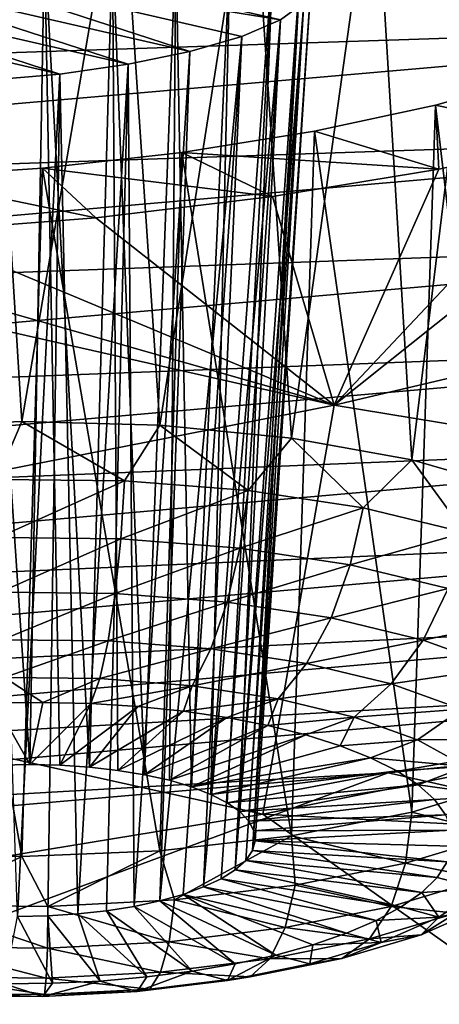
# Model space of a CAD drawing. Header units: metres. Extents: x -92 to 264, y -100 to 50.
# Tile 458 of 656: x 216.156 to 217.062, y -25.714 to -23.588. Entities that reach past the tile are written whole.
import ezdxf

# ---------------------------------------------------------------- set-up
doc = ezdxf.new("R2010")
doc.units = ezdxf.units.M
doc.layers.add('solid_21062050_01', color=7, linetype='CONTINUOUS')

msp = doc.modelspace()

# ---------------------------------------------------------------- linework, layer by layer
at = {"layer": 'solid_21062050_01'}
for points in [[(216.374222, -23.207521, 188.328323), (216.656128, -23.200069, 188.403137), (216.45813, -24.463306, 187.999893)], [(216.656128, -23.200069, 188.403137), (216.742798, -24.491451, 188.088058), (216.45813, -24.463306, 187.999893)], [(216.656128, -23.200069, 188.403137), (216.921814, -23.205929, 188.529556), (216.742798, -24.491451, 188.088058)], [(216.921814, -23.205929, 188.529556), (217.002014, -24.538549, 188.230148), (216.742798, -24.491451, 188.088058)], [(216.921814, -23.205929, 188.529556), (217.162949, -23.225359, 188.705688), (217.002014, -24.538549, 188.230148)], [(216.084091, -23.227999, 188.306793), (216.374222, -23.207521, 188.328323), (216.160446, -24.455345, 187.969528)], [(216.374222, -23.207521, 188.328323), (216.45813, -24.463306, 187.999893), (216.160446, -24.455345, 187.969528)], [(217.162949, -23.225359, 188.705688), (217.224442, -24.602543, 188.419952), (217.002014, -24.538549, 188.230148)], [(216.084091, -23.227999, 188.306793), (216.160446, -24.455345, 187.969528), (215.862747, -24.467913, 187.99826)], [(213.693451, -23.740343, 231.967728), (218.146545, -23.352377, 230.884964), (213.652267, -23.516634, 231.849091)], [(218.190247, -23.591427, 230.955368), (218.146545, -23.352377, 230.884964), (213.693451, -23.740343, 231.967728)], [(216.718658, -23.588627, 190.087555), (215.913193, -23.458868, 189.216705), (216.05867, -23.437929, 189.181549)], [(216.209076, -23.42465, 189.181412), (216.05867, -23.437929, 189.181549), (216.177261, -25.195951, 188.698914)], [(216.05867, -23.437929, 189.181549), (216.111923, -25.1973, 188.701157), (216.177261, -25.195951, 188.698914)], [(216.718658, -23.588627, 190.087555), (216.05867, -23.437929, 189.181549), (216.769379, -23.55183, 189.947296)], [(216.209076, -23.42465, 189.181412), (216.177261, -25.195951, 188.698914), (216.242386, -25.197412, 188.704742)], [(216.356277, -23.419704, 189.216187), (216.209076, -23.42465, 189.181412), (216.306168, -25.201653, 188.718552)], [(216.209076, -23.42465, 189.181412), (216.242386, -25.197412, 188.704742), (216.306168, -25.201653, 188.718552)], [(216.356277, -23.419704, 189.216187), (216.306168, -25.201653, 188.718552), (216.367523, -25.208605, 188.740097)], [(216.356277, -23.419704, 189.216187), (216.367523, -25.208605, 188.740097), (216.4254, -25.218147, 188.769028)], [(216.492538, -23.423424, 189.284302), (216.356277, -23.419704, 189.216187), (216.4254, -25.218147, 188.769028)], [(216.492538, -23.423424, 189.284302), (216.4254, -25.218147, 188.769028), (216.478806, -25.230118, 188.804825)], [(216.492538, -23.423424, 189.284302), (216.478806, -25.230118, 188.804825), (216.52684, -25.244312, 188.846909)], [(216.610291, -23.43578, 189.382843), (216.492538, -23.423424, 189.284302), (216.52684, -25.244312, 188.846909)], [(216.610291, -23.43578, 189.382843), (216.52684, -25.244312, 188.846909), (216.568665, -25.260489, 188.894516)], [(216.70195, -23.456249, 189.506714), (216.610291, -23.43578, 189.382843), (216.568665, -25.260489, 188.894516)], [(215.913193, -23.458868, 189.216705), (216.523117, -23.657024, 190.30928), (215.781021, -23.48633, 189.285156)], [(216.634918, -23.624372, 190.210526), (216.523117, -23.657024, 190.30928), (215.913193, -23.458868, 189.216705)], [(216.634918, -23.624372, 190.210526), (215.913193, -23.458868, 189.216705), (216.718658, -23.588627, 190.087555)], [(216.70195, -23.456249, 189.506714), (216.568665, -25.260489, 188.894516), (216.603561, -25.278368, 188.946869)], [(216.70195, -23.456249, 189.506714), (216.603561, -25.278368, 188.946869), (216.630936, -25.297646, 189.003067)], [(216.761017, -23.483595, 189.647934), (216.70195, -23.456249, 189.506714), (216.630936, -25.297646, 189.003067)], [(215.669907, -23.518761, 189.383102), (215.781021, -23.48633, 189.285156), (216.389648, -23.684732, 190.378189)], [(216.389648, -23.684732, 190.378189), (215.781021, -23.48633, 189.285156), (216.523117, -23.657024, 190.30928)], [(216.761017, -23.483595, 189.647934), (216.630936, -25.297646, 189.003067), (216.65033, -25.317987, 189.062119)], [(216.761017, -23.483595, 189.647934), (216.65033, -25.317987, 189.062119), (216.661392, -25.339048, 189.123032)], [(216.783875, -23.516115, 189.797821), (216.761017, -23.483595, 189.647934), (216.661392, -25.339048, 189.123032)], [(215.669907, -23.518761, 189.383102), (216.242157, -23.705887, 190.413239), (215.586716, -23.554148, 189.504456)], [(215.669907, -23.518761, 189.383102), (216.389648, -23.684732, 190.378189), (216.242157, -23.705887, 190.413239)], [(216.783875, -23.516115, 189.797821), (216.663956, -25.36047, 189.184784), (216.657974, -25.381882, 189.246277)], [(216.769379, -23.55183, 189.947296), (216.783875, -23.516115, 189.797821), (216.657974, -25.381882, 189.246277)], [(216.783875, -23.516115, 189.797821), (216.661392, -25.339048, 189.123032), (216.663956, -25.36047, 189.184784)], [(215.586716, -23.554148, 189.504456), (216.242157, -23.705887, 190.413239), (216.089081, -23.719233, 190.412231)], [(216.769379, -23.55183, 189.947296), (216.643539, -25.402922, 189.306488), (216.620895, -25.423227, 189.364395)], [(216.718658, -23.588627, 190.087555), (216.769379, -23.55183, 189.947296), (216.620895, -25.423227, 189.364395)], [(216.769379, -23.55183, 189.947296), (216.657974, -25.381882, 189.246277), (216.643539, -25.402922, 189.306488)], [(216.718658, -23.588627, 190.087555), (216.590454, -25.442453, 189.418991), (216.552704, -25.460268, 189.469345)], [(216.634918, -23.624372, 190.210526), (216.718658, -23.588627, 190.087555), (216.552704, -25.460268, 189.469345)], [(216.718658, -23.588627, 190.087555), (216.620895, -25.423227, 189.364395), (216.590454, -25.442453, 189.418991)], [(213.726517, -23.980997, 232.040955), (218.190247, -23.591427, 230.955368), (213.693451, -23.740343, 231.967728)], [(218.220963, -23.829332, 230.97966), (218.190247, -23.591427, 230.955368), (213.726517, -23.980997, 232.040955)], [(216.634918, -23.624372, 190.210526), (216.458023, -25.490482, 189.553955), (216.523117, -23.657024, 190.30928)], [(216.634918, -23.624372, 190.210526), (216.508301, -25.47637, 189.514587), (216.458023, -25.490482, 189.553955)], [(216.634918, -23.624372, 190.210526), (216.552704, -25.460268, 189.469345), (216.508301, -25.47637, 189.514587)], [(216.389648, -23.684732, 190.378189), (216.523117, -23.657024, 190.30928), (216.402695, -25.502361, 189.586777)], [(216.402695, -25.502361, 189.586777), (216.523117, -23.657024, 190.30928), (216.458023, -25.490482, 189.553955)], [(216.242157, -23.705887, 190.413239), (216.389648, -23.684732, 190.378189), (216.280838, -25.51865, 189.63063)], [(216.389648, -23.684732, 190.378189), (216.343292, -25.511805, 189.612488), (216.280838, -25.51865, 189.63063)], [(216.389648, -23.684732, 190.378189), (216.402695, -25.502361, 189.586777), (216.343292, -25.511805, 189.612488)], [(216.089081, -23.719233, 190.412231), (216.242157, -23.705887, 190.413239), (216.151031, -25.52413, 189.643173)], [(216.242157, -23.705887, 190.413239), (216.216385, -25.522783, 189.640915), (216.151031, -25.52413, 189.643173)], [(216.242157, -23.705887, 190.413239), (216.280838, -25.51865, 189.63063), (216.216385, -25.522783, 189.640915)], [(217.279709, -23.709044, 190.852386), (217.379272, -23.841797, 191.495209), (217.053482, -23.77305, 191.043365)], [(217.279709, -23.709044, 190.852386), (217.053482, -23.77305, 191.043365), (217.22435, -25.231215, 190.230057)], [(216.792053, -23.829058, 191.18573), (217.053482, -23.77305, 191.043365), (217.060547, -23.911011, 191.672745)], [(216.792053, -23.829058, 191.18573), (217.001907, -25.298649, 190.418655), (217.053482, -23.77305, 191.043365)], [(217.65889, -23.763763, 191.263763), (218.918915, -23.930309, 192.630814), (216.834396, -24.420654, 193.992798)], [(217.379272, -23.841797, 191.495209), (217.65889, -23.763763, 191.263763), (216.834396, -24.420654, 193.992798)], [(217.22435, -25.231215, 190.230057), (217.053482, -23.77305, 191.043365), (217.001907, -25.298649, 190.418655)], [(217.053482, -23.77305, 191.043365), (217.379272, -23.841797, 191.495209), (217.060547, -23.911011, 191.672745)], [(213.749756, -24.220228, 232.067169), (218.220963, -23.829332, 230.97966), (213.726517, -23.980997, 232.040955)], [(218.238815, -24.058758, 230.960876), (218.220963, -23.829332, 230.97966), (213.749756, -24.220228, 232.067169)], [(216.792053, -23.829058, 191.18573), (217.060547, -23.911011, 191.672745), (216.505447, -23.874886, 191.273941)], [(216.792053, -23.829058, 191.18573), (216.505447, -23.874886, 191.273941), (216.742676, -25.34976, 190.559326)], [(216.792053, -23.829058, 191.18573), (216.742676, -25.34976, 190.559326), (217.001907, -25.298649, 190.418655)], [(217.060547, -23.911011, 191.672745), (217.379272, -23.841797, 191.495209), (216.834396, -24.420654, 193.992798)], [(216.505447, -23.874886, 191.273941), (216.701431, -23.970247, 191.790695), (216.204651, -23.90872, 191.304398)], [(216.505447, -23.874886, 191.273941), (216.204651, -23.90872, 191.304398), (216.457993, -25.382311, 190.645935)], [(216.505447, -23.874886, 191.273941), (216.457993, -25.382311, 190.645935), (216.742676, -25.34976, 190.559326)], [(216.505447, -23.874886, 191.273941), (217.060547, -23.911011, 191.672745), (216.701431, -23.970247, 191.790695)], [(216.204651, -23.90872, 191.304398), (216.320236, -24.015877, 191.840607), (215.901321, -23.929152, 191.275604)], [(216.204651, -23.90872, 191.304398), (215.901321, -23.929152, 191.275604), (216.160309, -25.394878, 190.674667)], [(216.204651, -23.90872, 191.304398), (216.160309, -25.394878, 190.674667), (216.457993, -25.382311, 190.645935)], [(216.204651, -23.90872, 191.304398), (216.701431, -23.970247, 191.790695), (216.320236, -24.015877, 191.840607)], [(216.701431, -23.970247, 191.790695), (217.060547, -23.911011, 191.672745), (216.834396, -24.420654, 193.992798)], [(215.901321, -23.929152, 191.275604), (215.862625, -25.386917, 190.644302), (216.160309, -25.394878, 190.674667)], [(215.901321, -23.929152, 191.275604), (216.320236, -24.015877, 191.840607), (215.937042, -24.04534, 191.81929)], [(216.834396, -24.420654, 193.992798), (218.918915, -23.930309, 192.630814), (219.174026, -24.805628, 197.270859)], [(216.320236, -24.015877, 191.840607), (216.701431, -23.970247, 191.790695), (216.834396, -24.420654, 193.992798)], [(215.937042, -24.04534, 191.81929), (216.320236, -24.015877, 191.840607), (216.834396, -24.420654, 193.992798)], [(215.207947, -24.052738, 191.567429), (216.834396, -24.420654, 193.992798), (214.639679, -24.85231, 195.191772)], [(215.207947, -24.052738, 191.567429), (215.561691, -24.057812, 191.727188), (216.834396, -24.420654, 193.992798)], [(215.561691, -24.057812, 191.727188), (215.937042, -24.04534, 191.81929), (216.834396, -24.420654, 193.992798)], [(213.76326, -24.450665, 232.049408), (218.238815, -24.058758, 230.960876), (213.749756, -24.220228, 232.067169)], [(218.245239, -24.279526, 230.904282), (218.238815, -24.058758, 230.960876), (213.76326, -24.450665, 232.049408)], [(213.768127, -24.672171, 231.993057), (218.245239, -24.279526, 230.904282), (213.76326, -24.450665, 232.049408)], [(218.240189, -24.490414, 230.810089), (218.245239, -24.279526, 230.904282), (213.768127, -24.672171, 231.993057)], [(214.639679, -24.85231, 195.191772), (216.834396, -24.420654, 193.992798), (216.680435, -25.303478, 198.653687)], [(216.834396, -24.420654, 193.992798), (219.174026, -24.805628, 197.270859), (216.680435, -25.303478, 198.653687)], [(216.106186, -24.5805, 187.952728), (215.862747, -24.467913, 187.99826), (216.160446, -24.455345, 187.969528)], [(216.381653, -24.583698, 187.968826), (216.106186, -24.5805, 187.952728), (216.160446, -24.455345, 187.969528)], [(216.381653, -24.583698, 187.968826), (216.160446, -24.455345, 187.969528), (216.45813, -24.463306, 187.999893)], [(216.648666, -24.604494, 188.035385), (216.381653, -24.583698, 187.968826), (216.45813, -24.463306, 187.999893)], [(216.648666, -24.604494, 188.035385), (216.45813, -24.463306, 187.999893), (216.742798, -24.491451, 188.088058)], [(213.764313, -24.883532, 231.898315), (218.240189, -24.490414, 230.810089), (213.768127, -24.672171, 231.993057)], [(218.222122, -24.688799, 230.673752), (218.240189, -24.490414, 230.810089), (213.764313, -24.883532, 231.898315)], [(216.896942, -24.642084, 188.149826), (216.648666, -24.604494, 188.035385), (216.742798, -24.491451, 188.088058)], [(216.896942, -24.642084, 188.149826), (216.742798, -24.491451, 188.088058), (217.002014, -24.538549, 188.230148)], [(217.116959, -24.695028, 188.30777), (216.896942, -24.642084, 188.149826), (217.002014, -24.538549, 188.230148)], [(217.116959, -24.695028, 188.30777), (217.002014, -24.538549, 188.230148), (217.224442, -24.602543, 188.419952)], [(216.109253, -24.705936, 187.966736), (216.106186, -24.5805, 187.952728), (216.381653, -24.583698, 187.968826)], [(216.109253, -24.705936, 187.966736), (216.381653, -24.583698, 187.968826), (216.374069, -24.709011, 187.982208)], [(216.374069, -24.709011, 187.982208), (216.381653, -24.583698, 187.968826), (216.648666, -24.604494, 188.035385)], [(216.374069, -24.709011, 187.982208), (216.648666, -24.604494, 188.035385), (216.630753, -24.729002, 188.046188)], [(216.630753, -24.729002, 188.046188), (216.648666, -24.604494, 188.035385), (216.896942, -24.642084, 188.149826)], [(216.630753, -24.729002, 188.046188), (216.896942, -24.642084, 188.149826), (216.869446, -24.765139, 188.156204)], [(216.869446, -24.765139, 188.156204), (216.896942, -24.642084, 188.149826), (217.116959, -24.695028, 188.30777)], [(213.750641, -25.082087, 231.760513), (218.222122, -24.688799, 230.673752), (213.764313, -24.883532, 231.898315)], [(218.190521, -24.86659, 230.496323), (218.222122, -24.688799, 230.673752), (213.750641, -25.082087, 231.760513)], [(216.109253, -24.705936, 187.966736), (216.374069, -24.709011, 187.982208), (216.113235, -24.823841, 188.011703)], [(216.374069, -24.709011, 187.982208), (216.362152, -24.826731, 188.026245), (216.113235, -24.823841, 188.011703)], [(216.374069, -24.709011, 187.982208), (216.630753, -24.729002, 188.046188), (216.362152, -24.826731, 188.026245)], [(216.869446, -24.765139, 188.156204), (217.116959, -24.695028, 188.30777), (217.080948, -24.816034, 188.308044)], [(216.630753, -24.729002, 188.046188), (216.603439, -24.845522, 188.086395), (216.362152, -24.826731, 188.026245)], [(216.630753, -24.729002, 188.046188), (216.869446, -24.765139, 188.156204), (216.603439, -24.845522, 188.086395)], [(216.869446, -24.765139, 188.156204), (216.827789, -24.87949, 188.189804), (216.603439, -24.845522, 188.086395)], [(216.869446, -24.765139, 188.156204), (217.080948, -24.816034, 188.308044), (216.827789, -24.87949, 188.189804)], [(216.680435, -25.303478, 198.653687), (219.174026, -24.805628, 197.270859), (219.641617, -25.456444, 201.648239)], [(217.080948, -24.816034, 188.308044), (217.026611, -24.927332, 188.33252), (216.827789, -24.87949, 188.189804)], [(217.080948, -24.816034, 188.308044), (217.257156, -24.879734, 188.49585), (217.026611, -24.927332, 188.33252)], [(216.113235, -24.823841, 188.011703), (216.362152, -24.826731, 188.026245), (216.117859, -24.926697, 188.084763)], [(216.362152, -24.826731, 188.026245), (216.346664, -24.929354, 188.098145), (216.117859, -24.926697, 188.084763)], [(216.362152, -24.826731, 188.026245), (216.603439, -24.845522, 188.086395), (216.346664, -24.929354, 188.098145)], [(214.639679, -24.85231, 195.191772), (216.680435, -25.303478, 198.653687), (214.074921, -25.730528, 199.839859)], [(216.603439, -24.845522, 188.086395), (216.568436, -24.946625, 188.153412), (216.346664, -24.929354, 188.098145)], [(216.603439, -24.845522, 188.086395), (216.827789, -24.87949, 188.189804), (216.568436, -24.946625, 188.153412)], [(213.726746, -25.259701, 231.580704), (218.190521, -24.86659, 230.496323), (213.750641, -25.082087, 231.760513)], [(218.146637, -25.008356, 230.287872), (218.190521, -24.86659, 230.496323), (213.726746, -25.259701, 231.580704)], [(216.827789, -24.87949, 188.189804), (216.774658, -24.977848, 188.248474), (216.568436, -24.946625, 188.153412)], [(216.827789, -24.87949, 188.189804), (217.026611, -24.927332, 188.33252), (216.774658, -24.977848, 188.248474)], [(217.257156, -24.879734, 188.49585), (217.19223, -24.987207, 188.509064), (217.026611, -24.927332, 188.33252)], [(216.117859, -24.926697, 188.084763), (216.346664, -24.929354, 188.098145), (216.122864, -25.007948, 188.181274)], [(217.026611, -24.927332, 188.33252), (216.957397, -25.021822, 188.379654), (216.774658, -24.977848, 188.248474)], [(217.026611, -24.927332, 188.33252), (217.19223, -24.987207, 188.509064), (216.957397, -25.021822, 188.379654)], [(216.346664, -24.929354, 188.098145), (216.328583, -25.010338, 188.193298), (216.122864, -25.007948, 188.181274)], [(216.346664, -24.929354, 188.098145), (216.568436, -24.946625, 188.153412), (216.328583, -25.010338, 188.193298)], [(216.568436, -24.946625, 188.153412), (216.528, -25.025867, 188.242996), (216.328583, -25.010338, 188.193298)], [(216.568436, -24.946625, 188.153412), (216.774658, -24.977848, 188.248474), (216.528, -25.025867, 188.242996)], [(216.774658, -24.977848, 188.248474), (216.713409, -25.05394, 188.328461), (216.528, -25.025867, 188.242996)], [(216.774658, -24.977848, 188.248474), (216.957397, -25.021822, 188.379654), (216.713409, -25.05394, 188.328461)], [(219.305801, -24.974155, 229.716995), (216.951248, -25.213699, 230.375732), (219.092606, -25.692774, 226.671875)], [(218.146637, -25.008356, 230.287872), (216.951248, -25.213699, 230.375732), (219.305801, -24.974155, 229.716995)], [(217.19223, -24.987207, 188.509064), (217.109634, -25.076857, 188.541916), (216.957397, -25.021822, 188.379654)], [(213.693542, -25.400896, 231.36911), (216.951248, -25.213699, 230.375732), (218.146637, -25.008356, 230.287872)], [(213.693542, -25.400896, 231.36911), (218.146637, -25.008356, 230.287872), (213.726746, -25.259701, 231.580704)], [(216.122864, -25.007948, 188.181274), (216.20578, -25.061842, 188.295364), (216.101959, -25.063028, 188.296173)], [(216.122864, -25.007948, 188.181274), (216.328583, -25.010338, 188.193298), (216.20578, -25.061842, 188.295364)], [(216.328583, -25.010338, 188.193298), (216.309097, -25.064476, 188.305527), (216.20578, -25.061842, 188.295364)], [(216.328583, -25.010338, 188.193298), (216.528, -25.025867, 188.242996), (216.309097, -25.064476, 188.305527)], [(216.528, -25.025867, 188.242996), (216.410583, -25.0709, 188.326569), (216.309097, -25.064476, 188.305527)], [(216.528, -25.025867, 188.242996), (216.508972, -25.081028, 188.358185), (216.410583, -25.0709, 188.326569)], [(216.528, -25.025867, 188.242996), (216.713409, -25.05394, 188.328461), (216.508972, -25.081028, 188.358185)], [(216.957397, -25.021822, 188.379654), (216.877731, -25.093479, 188.446426), (216.713409, -25.05394, 188.328461)], [(216.957397, -25.021822, 188.379654), (217.109634, -25.076857, 188.541916), (216.877731, -25.093479, 188.446426)], [(216.713409, -25.05394, 188.328461), (216.603012, -25.094738, 188.400009), (216.508972, -25.081028, 188.358185)], [(216.713409, -25.05394, 188.328461), (216.691544, -25.111853, 188.451508), (216.603012, -25.094738, 188.400009)], [(216.713409, -25.05394, 188.328461), (216.877731, -25.093479, 188.446426), (216.691544, -25.111853, 188.451508)], [(216.20578, -25.061842, 188.295364), (216.177261, -25.195951, 188.698914), (216.101959, -25.063028, 188.296173)], [(216.101959, -25.063028, 188.296173), (216.177261, -25.195951, 188.698914), (216.111923, -25.1973, 188.701157)], [(216.309097, -25.064476, 188.305527), (216.177261, -25.195951, 188.698914), (216.20578, -25.061842, 188.295364)], [(216.309097, -25.064476, 188.305527), (216.242386, -25.197412, 188.704742), (216.177261, -25.195951, 188.698914)], [(216.410583, -25.0709, 188.326569), (216.242386, -25.197412, 188.704742), (216.309097, -25.064476, 188.305527)], [(216.410583, -25.0709, 188.326569), (216.306168, -25.201653, 188.718552), (216.242386, -25.197412, 188.704742)], [(216.508972, -25.081028, 188.358185), (216.306168, -25.201653, 188.718552), (216.410583, -25.0709, 188.326569)], [(216.508972, -25.081028, 188.358185), (216.367523, -25.208605, 188.740097), (216.306168, -25.201653, 188.718552)], [(216.603012, -25.094738, 188.400009), (216.367523, -25.208605, 188.740097), (216.508972, -25.081028, 188.358185)], [(216.603012, -25.094738, 188.400009), (216.4254, -25.218147, 188.769028), (216.367523, -25.208605, 188.740097)], [(216.691544, -25.111853, 188.451508), (216.4254, -25.218147, 188.769028), (216.603012, -25.094738, 188.400009)], [(216.877731, -25.093479, 188.446426), (216.773453, -25.13216, 188.512024), (216.691544, -25.111853, 188.451508)], [(216.877731, -25.093479, 188.446426), (216.847687, -25.155405, 188.580811), (216.773453, -25.13216, 188.512024)], [(216.877731, -25.093479, 188.446426), (217.014618, -25.142963, 188.592316), (216.847687, -25.155405, 188.580811)], [(217.109634, -25.076857, 188.541916), (217.014618, -25.142963, 188.592316), (216.877731, -25.093479, 188.446426)], [(217.109634, -25.076857, 188.541916), (217.225525, -25.140837, 188.729034), (217.014618, -25.142963, 188.592316)], [(216.691544, -25.111853, 188.451508), (216.478806, -25.230118, 188.804825), (216.4254, -25.218147, 188.769028)], [(216.773453, -25.13216, 188.512024), (216.478806, -25.230118, 188.804825), (216.691544, -25.111853, 188.451508)], [(216.773453, -25.13216, 188.512024), (216.52684, -25.244312, 188.846909), (216.478806, -25.230118, 188.804825)], [(216.847687, -25.155405, 188.580811), (216.52684, -25.244312, 188.846909), (216.773453, -25.13216, 188.512024)], [(216.91333, -25.181293, 188.656982), (216.52684, -25.244312, 188.846909), (216.847687, -25.155405, 188.580811)], [(217.014618, -25.142963, 188.592316), (216.91333, -25.181293, 188.656982), (216.847687, -25.155405, 188.580811)], [(217.014618, -25.142963, 188.592316), (217.118805, -25.200493, 188.760574), (216.91333, -25.181293, 188.656982)], [(217.225525, -25.140837, 188.729034), (217.118805, -25.200493, 188.760574), (217.014618, -25.142963, 188.592316)], [(216.91333, -25.181293, 188.656982), (216.568665, -25.260489, 188.894516), (216.52684, -25.244312, 188.846909)], [(216.969559, -25.209499, 188.739609), (216.568665, -25.260489, 188.894516), (216.91333, -25.181293, 188.656982)], [(217.118805, -25.200493, 188.760574), (216.969559, -25.209499, 188.739609), (216.91333, -25.181293, 188.656982)], [(217.118805, -25.200493, 188.760574), (217.015656, -25.23967, 188.827637), (216.969559, -25.209499, 188.739609)], [(217.118805, -25.200493, 188.760574), (217.186325, -25.263855, 188.944687), (217.015656, -25.23967, 188.827637)], [(213.693542, -25.400896, 231.36911), (214.570663, -25.422045, 230.948517), (216.951248, -25.213699, 230.375732)], [(216.951248, -25.213699, 230.375732), (214.427246, -26.146967, 227.933456), (219.092606, -25.692774, 226.671875)], [(216.951248, -25.213699, 230.375732), (214.570663, -25.422045, 230.948517), (214.427246, -26.146967, 227.933456)], [(216.969559, -25.209499, 188.739609), (216.603561, -25.278368, 188.946869), (216.568665, -25.260489, 188.894516)], [(217.015656, -25.23967, 188.827637), (216.603561, -25.278368, 188.946869), (216.969559, -25.209499, 188.739609)], [(217.015656, -25.23967, 188.827637), (216.630936, -25.297646, 189.003067), (216.603561, -25.278368, 188.946869)], [(217.051041, -25.271425, 188.919952), (216.630936, -25.297646, 189.003067), (217.015656, -25.23967, 188.827637)], [(217.195023, -25.347082, 190.187149), (217.22435, -25.231215, 190.230057), (217.001907, -25.298649, 190.418655)], [(217.186325, -25.263855, 188.944687), (217.051041, -25.271425, 188.919952), (217.015656, -25.23967, 188.827637)], [(217.186325, -25.263855, 188.944687), (217.075272, -25.304365, 189.015396), (217.051041, -25.271425, 188.919952)], [(217.051041, -25.271425, 188.919952), (216.65033, -25.317987, 189.062119), (216.630936, -25.297646, 189.003067)], [(217.075272, -25.304365, 189.015396), (216.65033, -25.317987, 189.062119), (217.051041, -25.271425, 188.919952)], [(214.074921, -25.730528, 199.839859), (216.680435, -25.303478, 198.653687), (217.458328, -25.85288, 202.74939)], [(217.075272, -25.304365, 189.015396), (216.661392, -25.339048, 189.123032), (216.65033, -25.317987, 189.062119)], [(217.088058, -25.338076, 189.112778), (216.661392, -25.339048, 189.123032), (217.075272, -25.304365, 189.015396)], [(216.680435, -25.303478, 198.653687), (219.641617, -25.456444, 201.648239), (217.458328, -25.85288, 202.74939)], [(216.988739, -25.408819, 190.359741), (217.001907, -25.298649, 190.418655), (216.742676, -25.34976, 190.559326)], [(217.195023, -25.347082, 190.187149), (217.001907, -25.298649, 190.418655), (216.988739, -25.408819, 190.359741)], [(216.489929, -25.488125, 190.575607), (216.742676, -25.34976, 190.559326), (216.457993, -25.382311, 190.645935)], [(216.489929, -25.488125, 190.575607), (216.750656, -25.456444, 190.490906), (216.742676, -25.34976, 190.559326)], [(217.088058, -25.338076, 189.112778), (216.663956, -25.36047, 189.184784), (216.661392, -25.339048, 189.123032)], [(217.089218, -25.372133, 189.210861), (216.663956, -25.36047, 189.184784), (217.088058, -25.338076, 189.112778)], [(216.750656, -25.456444, 190.490906), (216.988739, -25.408819, 190.359741), (216.742676, -25.34976, 190.559326)], [(217.155991, -25.442879, 190.114761), (217.195023, -25.347082, 190.187149), (216.988739, -25.408819, 190.359741)], [(217.078735, -25.406109, 189.308426), (216.657974, -25.381882, 189.246277), (216.663956, -25.36047, 189.184784)], [(217.078735, -25.406109, 189.308426), (216.663956, -25.36047, 189.184784), (217.089218, -25.372133, 189.210861)], [(215.941116, -25.499445, 190.594467), (216.160309, -25.394878, 190.674667), (215.862625, -25.386917, 190.644302)], [(215.941116, -25.499445, 190.594467), (216.216583, -25.502644, 190.610565), (216.160309, -25.394878, 190.674667)], [(216.216583, -25.502644, 190.610565), (216.457993, -25.382311, 190.645935), (216.160309, -25.394878, 190.674667)], [(216.216583, -25.502644, 190.610565), (216.489929, -25.488125, 190.575607), (216.457993, -25.382311, 190.645935)], [(217.056763, -25.439577, 189.404236), (216.643539, -25.402922, 189.306488), (216.657974, -25.381882, 189.246277)], [(217.056763, -25.439577, 189.404236), (216.657974, -25.381882, 189.246277), (217.078735, -25.406109, 189.308426)], [(217.023575, -25.472115, 189.497101), (216.620895, -25.423227, 189.364395), (216.643539, -25.402922, 189.306488)], [(217.023575, -25.472115, 189.497101), (216.643539, -25.402922, 189.306488), (217.056763, -25.439577, 189.404236)], [(216.957687, -25.50223, 190.280685), (216.988739, -25.408819, 190.359741), (216.750656, -25.456444, 190.490906)], [(217.155991, -25.442879, 190.114761), (216.988739, -25.408819, 190.359741), (216.957687, -25.50223, 190.280685)], [(217.15036, -25.464037, 189.520172), (217.056763, -25.439577, 189.404236), (217.078735, -25.406109, 189.308426)], [(216.979568, -25.503313, 189.585831), (216.590454, -25.442453, 189.418991), (216.620895, -25.423227, 189.364395)], [(216.979568, -25.503313, 189.585831), (216.620895, -25.423227, 189.364395), (217.023575, -25.472115, 189.497101)], [(216.728806, -25.548012, 190.406784), (216.750656, -25.456444, 190.490906), (216.489929, -25.488125, 190.575607)], [(216.925308, -25.532782, 189.669312), (216.552704, -25.460268, 189.469345), (216.590454, -25.442453, 189.418991)], [(216.925308, -25.532782, 189.669312), (216.590454, -25.442453, 189.418991), (216.979568, -25.503313, 189.585831)], [(216.728806, -25.548012, 190.406784), (216.957687, -25.50223, 190.280685), (216.750656, -25.456444, 190.490906)], [(217.155991, -25.442879, 190.114761), (216.957687, -25.50223, 190.280685), (217.097153, -25.516552, 190.030807)], [(217.15036, -25.464037, 189.520172), (217.023575, -25.472115, 189.497101), (217.056763, -25.439577, 189.404236)], [(216.70842, -25.607231, 189.87825), (216.458023, -25.490482, 189.553955), (216.508301, -25.47637, 189.514587)], [(216.861481, -25.560148, 189.746506), (216.508301, -25.47637, 189.514587), (216.552704, -25.460268, 189.469345)], [(216.788879, -25.58507, 189.816452), (216.70842, -25.607231, 189.87825), (216.508301, -25.47637, 189.514587)], [(216.788879, -25.58507, 189.816452), (216.508301, -25.47637, 189.514587), (216.861481, -25.560148, 189.746506)], [(216.861481, -25.560148, 189.746506), (216.552704, -25.460268, 189.469345), (216.925308, -25.532782, 189.669312)], [(217.06041, -25.52557, 189.695084), (216.979568, -25.503313, 189.585831), (217.023575, -25.472115, 189.497101)], [(217.15036, -25.464037, 189.520172), (217.06041, -25.52557, 189.695084), (217.023575, -25.472115, 189.497101)], [(217.160568, -25.502375, 189.768372), (217.06041, -25.52557, 189.695084), (217.15036, -25.464037, 189.520172)], [(216.215378, -25.592426, 190.52182), (216.216583, -25.502644, 190.610565), (215.941116, -25.499445, 190.594467)], [(216.215378, -25.592426, 190.52182), (215.941116, -25.499445, 190.594467), (215.950562, -25.589352, 190.506332)], [(216.478165, -25.578468, 190.488205), (216.489929, -25.488125, 190.575607), (216.216583, -25.502644, 190.610565)], [(216.621124, -25.626354, 189.931122), (216.402695, -25.502361, 189.586777), (216.458023, -25.490482, 189.553955)], [(216.70842, -25.607231, 189.87825), (216.621124, -25.626354, 189.931122), (216.458023, -25.490482, 189.553955)], [(216.728806, -25.548012, 190.406784), (216.489929, -25.488125, 190.575607), (216.478165, -25.578468, 190.488205)], [(216.22644, -25.668293, 190.042007), (216.151031, -25.52413, 189.643173), (216.216385, -25.522783, 189.640915)], [(216.478165, -25.578468, 190.488205), (216.216583, -25.502644, 190.610565), (216.215378, -25.592426, 190.52182)], [(216.329498, -25.663301, 190.030212), (216.216385, -25.522783, 189.640915), (216.280838, -25.51865, 189.63063)], [(216.329498, -25.663301, 190.030212), (216.22644, -25.668293, 190.042007), (216.216385, -25.522783, 189.640915)], [(216.430466, -25.654568, 190.007584), (216.280838, -25.51865, 189.63063), (216.343292, -25.511805, 189.612488)], [(216.430466, -25.654568, 190.007584), (216.329498, -25.663301, 190.030212), (216.280838, -25.51865, 189.63063)], [(216.528076, -25.642199, 189.974411), (216.343292, -25.511805, 189.612488), (216.402695, -25.502361, 189.586777)], [(216.528076, -25.642199, 189.974411), (216.430466, -25.654568, 190.007584), (216.343292, -25.511805, 189.612488)], [(216.621124, -25.626354, 189.931122), (216.528076, -25.642199, 189.974411), (216.402695, -25.502361, 189.586777)], [(216.728806, -25.548012, 190.406784), (216.910736, -25.57234, 190.186768), (216.957687, -25.50223, 190.280685)], [(217.097153, -25.516552, 190.030807), (216.957687, -25.50223, 190.280685), (216.910736, -25.57234, 190.186768)], [(217.097153, -25.516552, 190.030807), (216.910736, -25.57234, 190.186768), (217.022232, -25.563402, 189.940628)], [(217.06041, -25.52557, 189.695084), (216.925308, -25.532782, 189.669312), (216.979568, -25.503313, 189.585831)], [(217.160568, -25.502375, 189.768372), (217.022232, -25.563402, 189.940628), (217.06041, -25.52557, 189.695084)], [(217.097153, -25.516552, 190.030807), (217.022232, -25.563402, 189.940628), (217.160568, -25.502375, 189.768372)], [(216.22644, -25.668293, 190.042007), (216.12262, -25.669479, 190.042816), (216.151031, -25.52413, 189.643173)], [(216.93602, -25.580444, 189.849976), (216.861481, -25.560148, 189.746506), (216.925308, -25.532782, 189.669312)], [(217.06041, -25.52557, 189.695084), (216.93602, -25.580444, 189.849976), (216.925308, -25.532782, 189.669312)], [(217.022232, -25.563402, 189.940628), (216.93602, -25.580444, 189.849976), (217.06041, -25.52557, 189.695084)], [(216.728806, -25.548012, 190.406784), (216.478165, -25.578468, 190.488205), (216.695602, -25.615376, 190.305298)], [(216.728806, -25.548012, 190.406784), (216.695602, -25.615376, 190.305298), (216.910736, -25.57234, 190.186768)], [(216.93602, -25.580444, 189.849976), (216.788879, -25.58507, 189.816452), (216.861481, -25.560148, 189.746506)], [(217.022232, -25.563402, 189.940628), (216.910736, -25.57234, 190.186768), (216.850891, -25.614681, 190.083984)], [(217.022232, -25.563402, 189.940628), (216.850891, -25.614681, 190.083984), (216.93602, -25.580444, 189.849976)], [(216.478165, -25.578468, 190.488205), (216.215378, -25.592426, 190.52182), (216.460007, -25.644003, 190.381821)], [(216.478165, -25.578468, 190.488205), (216.460007, -25.644003, 190.381821), (216.695602, -25.615376, 190.305298)], [(216.695602, -25.615376, 190.305298), (216.850891, -25.614681, 190.083984), (216.910736, -25.57234, 190.186768)], [(216.788879, -25.58507, 189.816452), (216.781967, -25.626551, 189.978867), (216.70842, -25.607231, 189.87825)], [(216.93602, -25.580444, 189.849976), (216.850891, -25.614681, 190.083984), (216.781967, -25.626551, 189.978867)], [(216.93602, -25.580444, 189.849976), (216.781967, -25.626551, 189.978867), (216.788879, -25.58507, 189.816452)], [(215.950562, -25.589352, 190.506332), (215.964066, -25.654234, 190.39888), (216.212997, -25.657124, 190.413422)], [(216.215378, -25.592426, 190.52182), (215.950562, -25.589352, 190.506332), (216.212997, -25.657124, 190.413422)], [(216.215378, -25.592426, 190.52182), (216.212997, -25.657124, 190.413422), (216.460007, -25.644003, 190.381821)], [(216.604172, -25.662119, 190.076828), (216.621124, -25.626354, 189.931122), (216.70842, -25.607231, 189.87825)], [(216.781967, -25.626551, 189.978867), (216.604172, -25.662119, 190.076828), (216.70842, -25.607231, 189.87825)], [(216.695602, -25.615376, 190.305298), (216.460007, -25.644003, 190.381821), (216.653152, -25.654236, 190.192917)], [(216.604172, -25.662119, 190.076828), (216.528076, -25.642199, 189.974411), (216.621124, -25.626354, 189.931122)], [(216.653152, -25.654236, 190.192917), (216.604172, -25.662119, 190.076828), (216.781967, -25.626551, 189.978867)], [(216.653152, -25.654236, 190.192917), (216.781967, -25.626551, 189.978867), (216.850891, -25.614681, 190.083984)], [(216.695602, -25.615376, 190.305298), (216.653152, -25.654236, 190.192917), (216.850891, -25.614681, 190.083984)], [(216.460007, -25.644003, 190.381821), (216.212997, -25.657124, 190.413422), (216.4366, -25.68055, 190.263275)], [(216.409454, -25.685778, 190.140076), (216.430466, -25.654568, 190.007584), (216.528076, -25.642199, 189.974411)], [(216.604172, -25.662119, 190.076828), (216.409454, -25.685778, 190.140076), (216.528076, -25.642199, 189.974411)], [(216.460007, -25.644003, 190.381821), (216.4366, -25.68055, 190.263275), (216.653152, -25.654236, 190.192917)], [(215.964066, -25.654234, 190.39888), (215.980759, -25.689953, 190.278946), (216.209564, -25.69261, 190.292313)], [(216.212997, -25.657124, 190.413422), (215.964066, -25.654234, 190.39888), (216.209564, -25.69261, 190.292313)], [(216.205307, -25.696621, 190.166199), (215.999588, -25.694233, 190.154175), (216.12262, -25.669479, 190.042816)], [(216.205307, -25.696621, 190.166199), (216.12262, -25.669479, 190.042816), (216.22644, -25.668293, 190.042007)], [(216.205307, -25.696621, 190.166199), (216.22644, -25.668293, 190.042007), (216.329498, -25.663301, 190.030212)], [(216.409454, -25.685778, 190.140076), (216.205307, -25.696621, 190.166199), (216.329498, -25.663301, 190.030212)], [(216.212997, -25.657124, 190.413422), (216.209564, -25.69261, 190.292313), (216.4366, -25.68055, 190.263275)], [(216.409454, -25.685778, 190.140076), (216.329498, -25.663301, 190.030212), (216.430466, -25.654568, 190.007584)], [(216.4366, -25.68055, 190.263275), (216.409454, -25.685778, 190.140076), (216.604172, -25.662119, 190.076828)], [(216.653152, -25.654236, 190.192917), (216.4366, -25.68055, 190.263275), (216.604172, -25.662119, 190.076828)], [(219.092606, -25.692774, 226.671875), (214.427246, -26.146967, 227.933456), (218.035568, -26.361462, 223.280487)], [(215.980759, -25.689953, 190.278946), (215.999588, -25.694233, 190.154175), (216.205307, -25.696621, 190.166199)], [(216.209564, -25.69261, 190.292313), (215.980759, -25.689953, 190.278946), (216.205307, -25.696621, 190.166199)], [(216.209564, -25.69261, 190.292313), (216.205307, -25.696621, 190.166199), (216.409454, -25.685778, 190.140076)], [(216.4366, -25.68055, 190.263275), (216.209564, -25.69261, 190.292313), (216.409454, -25.685778, 190.140076)]]:
    msp.add_3dface(points, dxfattribs=at)

doc.saveas('drawing.dxf')
